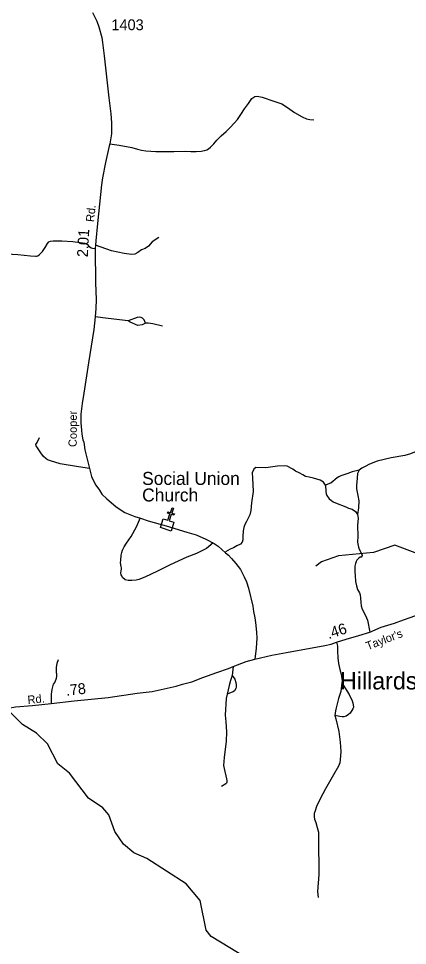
# Model space of a CAD drawing. Extents: x 2220236 to 2384410, y 720751 to 894131.
# Drawn here: x 2309628 to 2314112, y 853889 to 864576 of the extents above; entities that cross this region are included whole.
import ezdxf

# ---------------------------------------------------------------- set-up
doc = ezdxf.new("R2010")
doc.units = 0
doc.layers.add('Default', color=7, linetype='Continuous')

msp = doc.modelspace()

# ---------------------------------------------------------------- linework, layer by layer
at = {"layer": 'Default'}
msp.add_line((2312102, 857107), (2312093, 857000), dxfattribs=at)
for points in [[(2310479, 864647), (2310529, 864546), (2310554, 864482), (2310587, 864358), (2310597, 864302), (2310616, 864145), (2310670, 863662), (2310691, 863477), (2310698, 863373), (2310700, 863299), (2310698, 863246), (2310690, 863176), (2310680, 863132), (2310678, 863124), (2310632, 862918), (2310596, 862738), (2310583, 862658), (2310538, 862213), (2310520, 862015), (2310515, 861963), (2310512, 861925), (2310512, 861840), (2310516, 861597), (2310517, 861531), (2310523, 861337), (2310521, 861233), (2310512, 861138), (2310495, 860992), (2310434, 860605), (2310379, 860258), (2310360, 860137), (2310347, 860016), (2310345, 859914), (2310352, 859829), (2310358, 859784), (2310370, 859718), (2310379, 859691), (2310394, 859603), (2310447, 859388), (2310468, 859295), (2310494, 859246), (2310521, 859195), (2310562, 859137), (2310590, 859093), (2310645, 859038), (2310748, 858951), (2310812, 858907), (2310853, 858883), (2310873, 858874), (2310968, 858835), (2311035, 858814), (2311121, 858786), (2311330, 858727), (2311567, 858654), (2311675, 858622), (2311788, 858575), (2311883, 858523), (2311928, 858494), (2312016, 858418), (2312049, 858388), (2312084, 858351), (2312133, 858295), (2312188, 858225), (2312230, 858138), (2312255, 858082), (2312281, 858008), (2312328, 857802), (2312339, 857738), (2312352, 857666), (2312359, 857611), (2312373, 857500), (2312377, 857431), (2312369, 857318), (2312354, 857191)], [(2310680, 863132), (2310787, 863117), (2310935, 863089), (2311000, 863070), (2311046, 863060), (2311094, 863052), (2311211, 863045), (2311420, 863045), (2311557, 863047), (2311615, 863044), (2311677, 863042), (2311733, 863049), (2311772, 863054), (2311798, 863062), (2311820, 863074), (2311843, 863092), (2311878, 863132), (2311913, 863175), (2311964, 863225), (2312020, 863275), (2312065, 863318), (2312118, 863373), (2312153, 863414), (2312191, 863471), (2312235, 863534), (2312278, 863598), (2312319, 863653), (2312352, 863678), (2312380, 863681), (2312438, 863671), (2312572, 863625), (2312665, 863592), (2312728, 863550), (2312811, 863494), (2312898, 863442), (2312949, 863419), (2312987, 863411), (2313034, 863409)], [(2311246, 862053), (2311170, 862002), (2311126, 861952), (2311087, 861924), (2311047, 861909), (2311002, 861880), (2310969, 861859), (2310932, 861855), (2310844, 861869), (2310699, 861897), (2310515, 861963)], [(2309488, 861865), (2309619, 861855), (2309767, 861842), (2309824, 861837), (2309835, 861837), (2309852, 861840), (2309867, 861852), (2309903, 861892), (2309935, 861938), (2309961, 861983), (2309976, 862000), (2309995, 862010), (2310029, 862013), (2310069, 862015), (2310127, 862012), (2310255, 862007), (2310365, 861990), (2310394, 861988), (2310423, 861972), (2310436, 861957), (2310451, 861943), (2310464, 861932), (2310482, 861929), (2310512, 861925)], [(2310892, 861091), (2310663, 861119), (2310512, 861138)], [(2311092, 861064), (2311075, 861101), (2311059, 861121), (2311043, 861131), (2311027, 861135), (2310997, 861131), (2310892, 861091)], [(2311092, 861064), (2311052, 861043), (2311004, 861039), (2310916, 861074), (2310892, 861091)], [(2311286, 861030), (2311178, 861057), (2311122, 861064), (2311092, 861064)], [(2310447, 859388), (2310319, 859409), (2310108, 859442), (2309995, 859475), (2309961, 859488), (2309943, 859502), (2309915, 859528), (2309886, 859571), (2309860, 859605), (2309832, 859649), (2309829, 859667), (2309841, 859687), (2309871, 859747)], [(2314681, 859503), (2314665, 859493), (2314639, 859481), (2314610, 859476), (2314561, 859484), (2314527, 859493), (2314491, 859505), (2314417, 859546), (2314385, 859570), (2314336, 859601), (2314320, 859609), (2314304, 859611), (2314193, 859576), (2314147, 859559), (2314083, 859540), (2313923, 859513), (2313762, 859473), (2313712, 859454), (2313668, 859436), (2313633, 859414), (2313587, 859391), (2313555, 859371)], [(2313167, 859195), (2313143, 859230), (2313104, 859254), (2313030, 859277), (2312980, 859287), (2312938, 859298), (2312906, 859314), (2312862, 859339), (2312823, 859359), (2312791, 859381), (2312727, 859414), (2312697, 859420), (2312613, 859415), (2312481, 859397), (2312363, 859401), (2312340, 859381), (2312320, 859338), (2312325, 859278), (2312331, 859205), (2312333, 859122), (2312315, 858991), (2312305, 858906), (2312293, 858856), (2312256, 858778), (2312236, 858741), (2312226, 858707), (2312218, 858668), (2312216, 858604), (2312214, 858567), (2312206, 858541), (2312186, 858517), (2312143, 858496), (2312106, 858472), (2312068, 858457), (2312015, 858429)], [(2313555, 859371), (2313473, 859350), (2313424, 859329), (2313344, 859305), (2313322, 859294), (2313300, 859280), (2313229, 859219), (2313215, 859215), (2313167, 859195)], [(2313555, 859371), (2313538, 859329), (2313527, 859229), (2313525, 859195), (2313525, 859155), (2313542, 859077), (2313553, 859017), (2313548, 858935), (2313535, 858859)], [(2313167, 859195), (2313172, 859125), (2313176, 859097), (2313184, 859077), (2313209, 859039), (2313235, 859018), (2313255, 859004), (2313281, 858992), (2313400, 858945), (2313434, 858930), (2313474, 858918), (2313512, 858893), (2313535, 858859)], [(2311873, 858532), (2311795, 858466), (2311758, 858446), (2311678, 858409), (2311569, 858366), (2311378, 858278), (2311232, 858206), (2311085, 858137), (2311016, 858110), (2310984, 858102), (2310936, 858097), (2310890, 858097), (2310858, 858106), (2310827, 858130), (2310819, 858150), (2310811, 858164), (2310809, 858186), (2310811, 858210), (2310814, 858228), (2310814, 858244), (2310810, 858258), (2310804, 858302), (2310809, 858332), (2310813, 858390), (2310818, 858420), (2310826, 858446), (2310844, 858484), (2310871, 858528), (2310926, 858605), (2310989, 858717), (2311033, 858823)], [(2313535, 858859), (2313543, 858815), (2313538, 858733), (2313539, 858609), (2313538, 858541), (2313547, 858481), (2313555, 858457), (2313590, 858392), (2313590, 858384), (2313580, 858368), (2313568, 858365), (2313546, 858351), (2313528, 858331), (2313520, 858317), (2313513, 858295), (2313507, 858261), (2313506, 858197), (2313508, 858155), (2313515, 858087), (2313523, 858037), (2313538, 857993), (2313558, 857956), (2313567, 857933), (2313571, 857892), (2313573, 857842), (2313580, 857806), (2313592, 857768), (2313627, 857694), (2313650, 857639), (2313680, 857503)], [(2314202, 858416), (2313967, 858505), (2313719, 858419), (2313319, 858383), (2313120, 858312), (2313054, 858264)], [(2312354, 857191), (2312550, 857238), (2312716, 857267), (2313159, 857346), (2313232, 857363), (2313295, 857385), (2313404, 857419), (2313551, 857464), (2313680, 857503), (2313811, 857559), (2313962, 857604), (2314067, 857645), (2314207, 857695), (2314318, 857737), (2314448, 857795), (2314527, 857840), (2314575, 857873), (2314605, 857899), (2314650, 857936)], [(2309675, 856435), (2309372, 856731), (2309162, 856863), (2308903, 856902), (2308769, 857008), (2308617, 857248), (2308499, 857348), (2307839, 857541)], [(2313295, 857385), (2313304, 857340), (2313307, 857283), (2313309, 857207), (2313319, 857140), (2313331, 857072), (2313349, 857019), (2313355, 856964), (2313359, 856940), (2313356, 856916)], [(2308302, 856486), (2308468, 856503), (2308704, 856514), (2308991, 856536), (2309157, 856561), (2309401, 856607), (2309591, 856641), (2309787, 856656), (2310004, 856679), (2310271, 856709), (2310661, 856747), (2310995, 856800), (2311168, 856818), (2311447, 856878), (2311520, 856900), (2311626, 856928), (2311754, 856979), (2311913, 857038), (2312048, 857084), (2312102, 857107), (2312252, 857162), (2312354, 857191)], [(2310086, 857182), (2310070, 857140), (2310063, 857098), (2310061, 857060), (2310066, 856994), (2310062, 856966), (2310047, 856926), (2310027, 856900), (2310012, 856842), (2310004, 856788), (2310004, 856679)], [(2312093, 857000), (2312072, 856946), (2312056, 856888), (2312035, 856788)], [(2312093, 857000), (2312120, 856958), (2312132, 856923), (2312136, 856893), (2312137, 856867), (2312133, 856851), (2312117, 856824), (2312103, 856814), (2312079, 856806), (2312035, 856788)], [(2313356, 856916), (2313415, 856824), (2313441, 856781), (2313476, 856711), (2313482, 856685), (2313489, 856637), (2313483, 856617), (2313453, 856569), (2313433, 856553), (2313404, 856534), (2313378, 856526), (2313360, 856524), (2313332, 856528), (2313274, 856541)], [(2313356, 856916), (2313345, 856816), (2313319, 856735), (2313289, 856629), (2313281, 856595), (2313274, 856541)], [(2312035, 856788), (2312020, 856735), (2312012, 856545), (2312019, 856469), (2312026, 856352), (2312023, 856244), (2311997, 856057), (2311993, 855965), (2311999, 855928), (2312026, 855812), (2312030, 855790), (2312030, 855772), (2312027, 855760), (2312017, 855752), (2311969, 855721)], [(2313274, 856541), (2313287, 856503), (2313320, 856358), (2313337, 856232), (2313345, 856127), (2313335, 856030), (2313334, 855996), (2313318, 855956), (2313260, 855857), (2313167, 855696), (2313104, 855578), (2313064, 855491), (2313047, 855442), (2313038, 855409), (2313038, 855373), (2313041, 855344), (2313054, 855307), (2313072, 855251), (2313087, 855194), (2313087, 855061), (2313085, 854954), (2313089, 854874), (2313089, 854769), (2313089, 854709), (2313075, 854513), (2313083, 854443)], [(2312261, 853741), (2311850, 853994), (2311791, 854067), (2311721, 854408), (2311561, 854599), (2311108, 854892), (2310957, 854958), (2310839, 855058), (2310738, 855205), (2310669, 855396), (2310601, 855478), (2310434, 855586), (2310214, 855876), (2310080, 855982), (2309960, 856214), (2309834, 856336), (2309675, 856435)]]:
    msp.add_lwpolyline(points, dxfattribs=at)
msp.add_lwpolyline([(2311296, 858809), (2311350, 858791), (2311374, 858864), (2311344, 858874), (2311349, 858889), (2311379, 858879), (2311398, 858936), (2311413, 858931), (2311394, 858874), (2311425, 858864), (2311420, 858849), (2311389, 858859), (2311365, 858786), (2311420, 858768), (2311387, 858667), (2311263, 858708)], close=True, dxfattribs=at)

# ---------------------------------------------------------------- texts
for s, height, p in [('1403', 125, (2310699, 864442)), ('Social Union', 150, (2311053, 859199)), ('Church', 150, (2311053, 859008)), ('Hillardston', 200, (2313335, 856841))]:
    msp.add_text(s, height=height, dxfattribs=at).set_placement(p)
for s, height, rotation, p in [('Rd.', 95, 84.1924, (2310498, 862227)), ('2.01', 125, 86.7917, (2310426, 861822)), ('Cooper', 95, 89.7507, (2310299, 859636)), ('.46', 125, 17.7895, (2313204, 857421)), ("Taylor's", 95, 20.7879, (2313654, 857293)), ('.78', 125, 6.7947, (2310180, 856766)), ('Rd.', 95, 5.4823, (2309736, 856673))]:
    msp.add_text(s, height=height, rotation=rotation, dxfattribs=at).set_placement(p)

doc.saveas('drawing.dxf')
